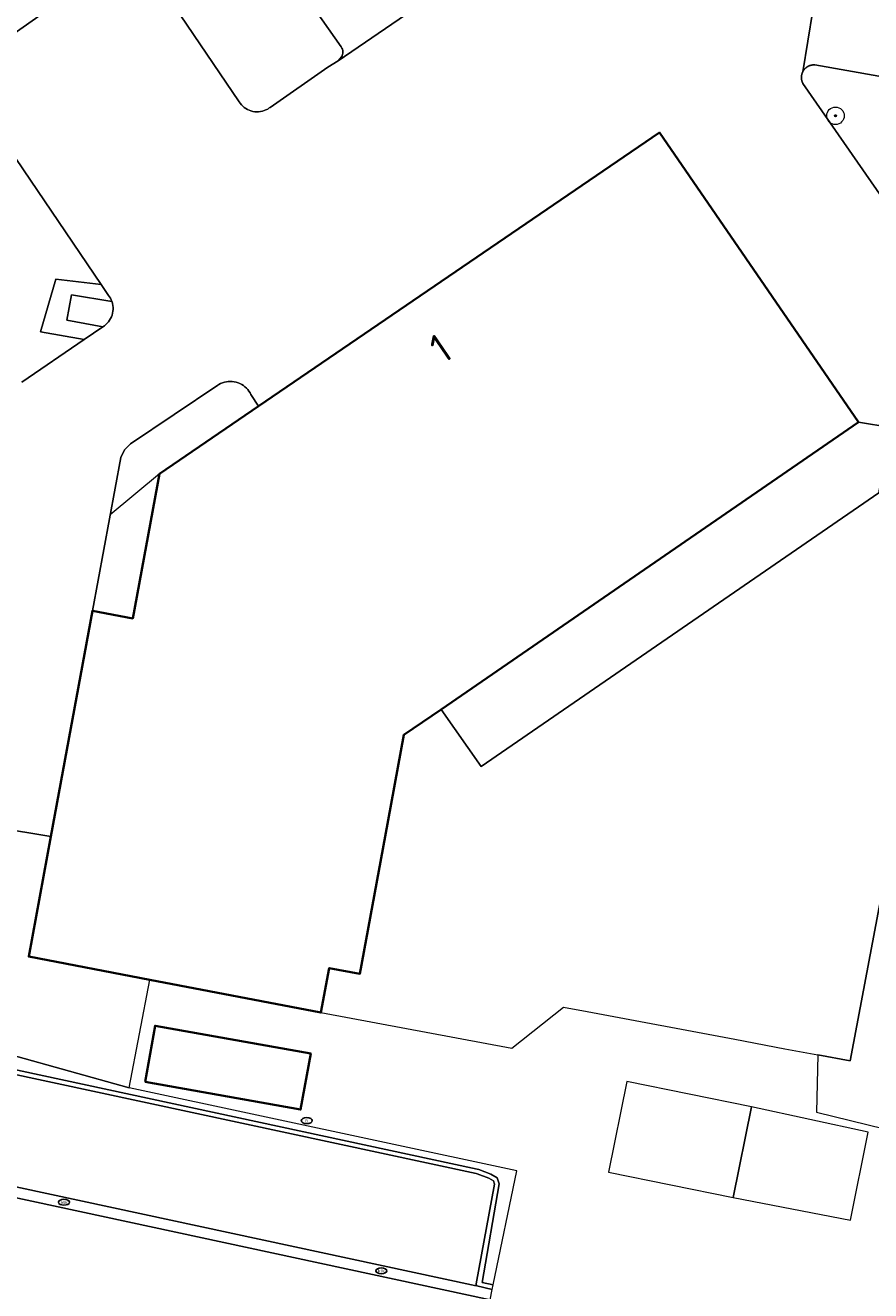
# Model space of a CAD drawing. Header units: metres. Extents: x 152610 to 160096, y 456114 to 462495.
# Tile 353 of 656: x 157880 to 157918, y 459979 to 460037. Entities that reach past the tile are written whole.
import ezdxf
from ezdxf.enums import TextEntityAlignment as Align

# ---------------------------------------------------------------- set-up
doc = ezdxf.new("R2010")
doc.units = ezdxf.units.M
doc.header["$LTSCALE"] = 0.5
doc.layers.get('0').update_dxf_attribs({"linetype": 'CONTINUOUS'})
for name, color, linetype, lineweight in [('B-PV-GR-BEPLANTING_CULTUUR_BODEMBEDEKKER-GV', 251, 'CONTINUOUS', 18), ('B-PV-GR-BOOM-S', 251, 'CONTINUOUS', 25), ('B-PV-GR-HAAG-GV', 251, 'CONTINUOUS', 13), ('B-PV-IE-MEUBILAIR-S', 251, 'CONTINUOUS', 25), ('B-PV-IE-MEUBILAIR_WEGMEUBILAIR-GV', 251, 'CONTINUOUS', 18), ('B-PV-OG-BEBOUWING-GV', 6, 'CONTINUOUS', 35), ('B-PV-OG-BEBOUWING-T18', 1, 'CONTINUOUS', 18), ('B-PV-OG-BEBOUWING_LOODS-GV', 251, 'CONTINUOUS', 18), ('B-PV-OG-BEBOUWING_OVERBOUWING-GV', 251, 'CONTINUOUS', 18), ('B-PV-OG-BEBOUWING_SCHUUR-GV', 251, 'CONTINUOUS', 18), ('B-PV-OG-TERREIN_BEGROEID-GV', 251, 'CONTINUOUS', 18), ('B-PV-VH-GESLOTENVERHARDING_ASFALT-GV', 251, 'CONTINUOUS', 18), ('B-PV-VH-GESLOTENVERHARDING_BETON-GV', 251, 'CONTINUOUS', 18), ('B-PV-VH-ONVERHARD_ZAND-GV', 251, 'CONTINUOUS', 18), ('B-PV-VH-OPENVERHARDING_BETONSTRAATSTEEN-GV', 251, 'CONTINUOUS', 18), ('B-PV-VH-OPENVERHARDING_STRAATBAKSTEEN-GV', 251, 'CONTINUOUS', 18)]:
    doc.layers.add(name, color=color, linetype=linetype, lineweight=lineweight)
doc.styles.add('NLCS-ISO', font='NLCS-ISO.ttf')
doc.styles.add('NLCS-ISO-M750-T18', font='NLCS-ISO.ttf', dxfattribs={"height": 1.35})

# ---------------------------------------------------------------- blocks, each defined once
blk = doc.blocks.new('SIE-MEUBILAIR_PUT_RIOOLPUT-SO')
blk.add_ellipse((0, 0), major_axis=(1.25, 0), ratio=0.54)
at = {"style": 'NLCS-ISO'}
blk.add_text('ri', height=0.75, dxfattribs=at).set_placement((-0.04, 0.07), align=Align.MIDDLE_CENTER)
blk = doc.blocks.new('SIE-MEUBILAIR_PUT_KOLK-SO')
blk.add_ellipse((0, 0), major_axis=(1.25, 0), ratio=0.54)
at = {"style": 'NLCS-ISO'}
blk.add_text('klk', height=0.75, dxfattribs=at).set_placement((0.03, 0), align=Align.MIDDLE_CENTER)
blk = doc.blocks.new('SGR-BOOM_GBKN-SO')
at = {"linetype": 'ByBlock', "lineweight": 18}
h = blk.add_hatch(color=0, dxfattribs=at)
h.dxf.hatch_style = 1
edge = h.paths.add_edge_path()
edge.add_arc((0, 0), 0.25, 0, 360)
at = {"color": 0, "linetype": 'ByBlock', "lineweight": 18}
for radius in [2, 0.25]:
    blk.add_circle((0, 0), radius, dxfattribs=at)
at = {"color": 0, "linetype": 'ByBlock', "lineweight": 18, "style": 'NLCS-ISO'}
blk.add_attdef('SOORT', (2.5, 0), '', height=1.5, dxfattribs=at)

msp = doc.modelspace()

# ---------------------------------------------------------------- linework, layer by layer
at = {"layer": 'B-PV-GR-BEPLANTING_CULTUUR_BODEMBEDEKKER-GV', "flags": 128}
msp.add_lwpolyline([(157921.509, 460000), (157923.924, 460012.722), (157923.92, 460012.72), (157921.438, 460011.167), (157919.338, 460000), (157917.413, 459989.761), (157915.939, 459990.038), (157915.867, 459987.417), (157918.98, 459986.663), (157919.246, 459988.079)], close=True, dxfattribs=at)
at = {"layer": 'B-PV-GR-HAAG-GV', "flags": 128}
for points in [[(157883.229, 460025.201), (157881.165, 460025.446), (157880.462, 460023.048), (157882.457, 460022.695), (157883.299, 460023.272), (157881.653, 460023.578), (157881.88, 460024.737), (157883.718, 460024.431), (157883.653, 460024.574), (157883.566, 460024.705)], [(157856.608, 460007.333), (157856.755, 460007.323), (157856.861, 460007.297), (157856.961, 460007.272), (157857.057, 460007.224), (157857.158, 460007.173), (157857.295, 460007.055), (157873.104, 459992.28), (157873.322, 459992.04), (157874.449, 459990.399), (157900.391, 459984.822), (157900.463, 459984.804), (157901.006, 459984.591), (157901.301, 459984.422), (157901.387, 459984.158), (157900.61, 459979.649), (157901.114, 459979.537), (157902.192, 459984.739), (157884.507, 459988.537), (157879.055, 459990.062), (157874.394, 459993.107), (157870.711, 459995.627), (157865.075, 460000.617), (157857.416, 460008.179)]]:
    msp.add_lwpolyline(points, close=True, dxfattribs=at)
at = {"layer": 'B-PV-IE-MEUBILAIR_WEGMEUBILAIR-GV', "flags": 128}
msp.add_lwpolyline([(157874.403, 459990.2), (157900.344, 459984.622), (157900.391, 459984.611), (157900.917, 459984.405), (157901.13, 459984.283), (157901.175, 459984.143), (157900.342, 459979.592), (157900.344, 459979.536), (157900.373, 459979.491), (157901.072, 459979.337), (157901.114, 459979.537), (157900.61, 459979.649), (157901.387, 459984.158), (157901.301, 459984.422), (157901.006, 459984.591), (157900.463, 459984.804), (157900.391, 459984.822), (157874.449, 459990.399)], dxfattribs=at)
at = {"layer": 'B-PV-OG-BEBOUWING-GV', "flags": 128}
for points in [[(157917.784, 460018.923), (157908.709, 460032.139), (157890.409, 460019.647), (157885.891, 460016.563), (157884.668, 460009.963), (157882.829, 460010.302), (157880.929, 460000), (157879.92, 459994.529), (157885.453, 459993.466), (157893.26, 459991.966), (157893.637, 459994.001), (157895.033, 459993.743), (157896.19, 460000), (157897.048, 460004.642), (157898.746, 460005.811)], [(157885.234, 459988.812), (157892.332, 459987.544), (157892.789, 459990.1), (157885.691, 459991.368)]]:
    msp.add_lwpolyline(points, close=True, dxfattribs=at)
at = {"layer": 'B-PV-OG-BEBOUWING_LOODS-GV', "flags": 128}
msp.add_lwpolyline([(157912.908, 459987.67), (157907.225, 459988.825), (157906.384, 459984.692), (157912.068, 459983.536)], close=True, dxfattribs=at)
at = {"layer": 'B-PV-OG-BEBOUWING_OVERBOUWING-GV', "flags": 128}
msp.add_lwpolyline([(157884.668, 460009.963), (157885.891, 460016.563), (157883.64, 460014.685), (157882.829, 460010.302)], close=True, dxfattribs=at)
at = {"layer": 'B-PV-OG-BEBOUWING_SCHUUR-GV', "flags": 128}
msp.add_lwpolyline([(157918.23, 459986.51), (157912.908, 459987.67), (157912.068, 459983.536), (157917.424, 459982.501)], close=True, dxfattribs=at)
at = {"layer": 'B-PV-OG-TERREIN_BEGROEID-GV', "flags": 128}
for points in [[(157886.248, 460038.384), (157889.525, 460033.548), (157889.574, 460033.475), (157889.629, 460033.407), (157889.69, 460033.344), (157889.756, 460033.287), (157889.828, 460033.236), (157889.903, 460033.192), (157889.983, 460033.156), (157890.065, 460033.126), (157890.15, 460033.104), (157890.237, 460033.09), (157890.324, 460033.084), (157890.412, 460033.086), (157890.499, 460033.096), (157890.584, 460033.114), (157890.668, 460033.139), (157890.749, 460033.172), (157890.827, 460033.213), (157890.901, 460033.26), (157890.936, 460033.286), (157893.574, 460035.116), (157894.039, 460035.42), (157894.203, 460035.592), (157894.228, 460035.646), (157894.246, 460035.704), (157894.256, 460035.763), (157894.258, 460035.823), (157894.252, 460035.883), (157894.238, 460035.942), (157894.216, 460035.998), (157894.187, 460036.05), (157894.183, 460036.057), (157891.583, 460039.767)], [(157920.175, 460034.461), (157915.805, 460035.226), (157915.795, 460035.227), (157915.785, 460035.227), (157915.775, 460035.228), (157915.765, 460035.228), (157915.755, 460035.228), (157915.745, 460035.228), (157915.735, 460035.227), (157915.725, 460035.227), (157915.716, 460035.226), (157915.706, 460035.225), (157915.696, 460035.224), (157915.686, 460035.223), (157915.676, 460035.222), (157915.666, 460035.22), (157915.656, 460035.218), (157915.647, 460035.216), (157915.637, 460035.214), (157915.627, 460035.212), (157915.617, 460035.21), (157915.608, 460035.207), (157915.598, 460035.205), (157915.589, 460035.202), (157915.579, 460035.199), (157915.57, 460035.195), (157915.561, 460035.192), (157915.551, 460035.188), (157915.542, 460035.185), (157915.533, 460035.181), (157915.524, 460035.177), (157915.515, 460035.173), (157915.506, 460035.168), (157915.497, 460035.164), (157915.488, 460035.159), (157915.479, 460035.155), (157915.471, 460035.15), (157915.462, 460035.144), (157915.454, 460035.139), (157915.445, 460035.134), (157915.437, 460035.128), (157915.429, 460035.123), (157915.421, 460035.117), (157915.413, 460035.111), (157915.405, 460035.105), (157915.397, 460035.099), (157915.39, 460035.092), (157915.382, 460035.086), (157915.375, 460035.079), (157915.367, 460035.072), (157915.36, 460035.065), (157915.353, 460035.058), (157915.346, 460035.051), (157915.339, 460035.044), (157915.332, 460035.037), (157915.326, 460035.029), (157915.319, 460035.022), (157915.313, 460035.014), (157915.307, 460035.006), (157915.301, 460034.998), (157915.295, 460034.99), (157915.289, 460034.982), (157915.284, 460034.974), (157915.278, 460034.966), (157915.273, 460034.957), (157915.268, 460034.949), (157915.263, 460034.94), (157915.258, 460034.931), (157915.253, 460034.923), (157915.249, 460034.914), (157915.244, 460034.905), (157915.24, 460034.896), (157915.236, 460034.887), (157915.232, 460034.878), (157915.228, 460034.869), (157915.224, 460034.859), (157915.22, 460034.85), (157915.217, 460034.841), (157915.214, 460034.831), (157915.211, 460034.822), (157915.208, 460034.812), (157915.205, 460034.803), (157915.203, 460034.793), (157915.201, 460034.783), (157915.198, 460034.773), (157915.196, 460034.764), (157915.194, 460034.754), (157915.192, 460034.744), (157915.192, 460034.736), (157915.191, 460034.733), (157915.19, 460034.726), (157915.19, 460034.723), (157915.189, 460034.716), (157915.188, 460034.713), (157915.188, 460034.706), (157915.188, 460034.703), (157915.187, 460034.697), (157915.187, 460034.693), (157915.186, 460034.687), (157915.186, 460034.683), (157915.186, 460034.677), (157915.186, 460034.672), (157915.185, 460034.667), (157915.185, 460034.663), (157915.185, 460034.657), (157915.185, 460034.652), (157915.185, 460034.647), (157915.186, 460034.642), (157915.186, 460034.627), (157915.186, 460034.622), (157915.186, 460034.618), (157915.187, 460034.612), (157915.187, 460034.608), (157915.188, 460034.602), (157915.188, 460034.598), (157915.188, 460034.592), (157915.189, 460034.588), (157915.19, 460034.582), (157915.19, 460034.578), (157915.191, 460034.572), (157915.192, 460034.569), (157915.192, 460034.562), (157915.193, 460034.559), (157915.194, 460034.552), (157915.195, 460034.549), (157915.196, 460034.542), (157915.197, 460034.539), (157915.198, 460034.531), (157915.201, 460034.521), (157915.203, 460034.512), (157915.205, 460034.502), (157915.208, 460034.492), (157915.211, 460034.483), (157915.214, 460034.473), (157915.217, 460034.464), (157915.221, 460034.455), (157915.224, 460034.445), (157915.228, 460034.436), (157915.232, 460034.427), (157915.236, 460034.418), (157915.24, 460034.409), (157915.244, 460034.4), (157915.249, 460034.391), (157915.253, 460034.382), (157915.258, 460034.373), (157920.866, 460026.294)], [(157879.611, 460020.746), (157882.457, 460022.695), (157880.462, 460023.048), (157881.165, 460025.446), (157883.229, 460025.201), (157878.36, 460032.372)], [(157879.055, 459990.062), (157884.507, 459988.537), (157885.453, 459993.466), (157879.92, 459994.529), (157880.929, 460000), (157875.951, 460000.833)]]:
    msp.add_lwpolyline(points, dxfattribs=at)
at = {"layer": 'B-PV-VH-GESLOTENVERHARDING_ASFALT-GV', "flags": 128}
msp.add_lwpolyline([(157874.419, 460033.262), (157882.279, 460038.798)], dxfattribs=at)
at = {"layer": 'B-PV-VH-GESLOTENVERHARDING_BETON-GV', "flags": 128}
msp.add_lwpolyline([(157874.403, 459990.2), (157900.344, 459984.622), (157900.391, 459984.611), (157900.917, 459984.405), (157901.13, 459984.283), (157901.175, 459984.143), (157900.342, 459979.592), (157900.344, 459979.536), (157900.373, 459979.491), (157901.072, 459979.337), (157901.114, 459979.537), (157900.61, 459979.649), (157901.387, 459984.158), (157901.301, 459984.422), (157901.006, 459984.591), (157900.463, 459984.804), (157900.391, 459984.822), (157874.449, 459990.399)], dxfattribs=at)
at = {"layer": 'B-PV-VH-ONVERHARD_ZAND-GV', "flags": 128}
for points in [[(157883.229, 460025.201), (157881.165, 460025.446), (157880.462, 460023.048), (157882.457, 460022.695), (157883.299, 460023.272), (157881.653, 460023.578), (157881.88, 460024.737), (157883.718, 460024.431), (157883.653, 460024.574), (157883.566, 460024.705)], [(157856.608, 460007.333), (157856.755, 460007.323), (157856.861, 460007.297), (157856.961, 460007.272), (157857.057, 460007.224), (157857.158, 460007.173), (157857.295, 460007.055), (157873.104, 459992.28), (157873.322, 459992.04), (157874.449, 459990.399), (157900.391, 459984.822), (157900.463, 459984.804), (157901.006, 459984.591), (157901.301, 459984.422), (157901.387, 459984.158), (157900.61, 459979.649), (157901.114, 459979.537), (157902.192, 459984.739), (157884.507, 459988.537), (157879.055, 459990.062), (157874.394, 459993.107), (157870.711, 459995.627), (157865.075, 460000.617), (157857.416, 460008.179)]]:
    msp.add_lwpolyline(points, close=True, dxfattribs=at)
at = {"layer": 'B-PV-VH-OPENVERHARDING_BETONSTRAATSTEEN-GV', "flags": 128}
for points in [[(157903.885, 460042.158), (157894.039, 460035.42), (157893.574, 460035.116), (157890.936, 460033.286), (157890.901, 460033.26), (157890.827, 460033.213), (157890.749, 460033.172), (157890.668, 460033.139), (157890.584, 460033.114), (157890.499, 460033.096), (157890.412, 460033.086), (157890.324, 460033.084), (157890.237, 460033.09), (157890.15, 460033.104), (157890.065, 460033.126), (157889.983, 460033.156), (157889.903, 460033.192), (157889.828, 460033.236), (157889.756, 460033.287), (157889.69, 460033.344), (157889.629, 460033.407), (157889.574, 460033.475), (157889.525, 460033.548), (157886.248, 460038.384)], [(157891.583, 460039.767), (157894.183, 460036.057), (157894.187, 460036.05), (157894.216, 460035.998), (157894.238, 460035.942), (157894.252, 460035.883), (157894.258, 460035.823), (157894.256, 460035.763), (157894.246, 460035.704), (157894.228, 460035.646), (157894.203, 460035.592), (157894.039, 460035.42), (157903.885, 460042.158)], [(157920.866, 460026.294), (157915.258, 460034.373), (157915.253, 460034.382), (157915.249, 460034.391), (157915.244, 460034.4), (157915.24, 460034.409), (157915.236, 460034.418), (157915.232, 460034.427), (157915.228, 460034.436), (157915.224, 460034.445), (157915.221, 460034.455), (157915.217, 460034.464), (157915.214, 460034.473), (157915.211, 460034.483), (157915.208, 460034.492), (157915.205, 460034.502), (157915.203, 460034.512), (157915.201, 460034.521), (157915.198, 460034.531), (157915.197, 460034.539), (157915.196, 460034.542), (157915.195, 460034.549), (157915.194, 460034.552), (157915.193, 460034.559), (157915.192, 460034.562), (157915.192, 460034.569), (157915.191, 460034.572), (157915.19, 460034.578), (157915.19, 460034.582), (157915.189, 460034.588), (157915.188, 460034.592), (157915.188, 460034.598), (157915.188, 460034.602), (157915.187, 460034.608), (157915.187, 460034.612), (157915.186, 460034.618), (157915.186, 460034.622), (157915.186, 460034.627), (157915.186, 460034.642), (157915.185, 460034.647), (157915.185, 460034.652), (157915.185, 460034.657), (157915.185, 460034.663), (157915.185, 460034.667), (157915.186, 460034.672), (157915.186, 460034.677), (157915.186, 460034.683), (157915.186, 460034.687), (157915.187, 460034.693), (157915.187, 460034.697), (157915.188, 460034.703), (157915.188, 460034.706), (157915.188, 460034.713), (157915.189, 460034.716), (157915.19, 460034.723), (157915.19, 460034.726), (157915.191, 460034.733), (157915.192, 460034.736), (157915.192, 460034.744), (157915.194, 460034.754), (157915.196, 460034.764), (157915.198, 460034.773), (157915.201, 460034.783), (157915.203, 460034.793), (157915.205, 460034.803), (157915.208, 460034.812), (157915.211, 460034.822), (157915.214, 460034.831), (157915.217, 460034.841), (157915.22, 460034.85), (157915.224, 460034.859), (157915.228, 460034.869), (157915.232, 460034.878), (157915.236, 460034.887), (157915.24, 460034.896), (157915.244, 460034.905), (157915.936, 460039.127)], [(157915.936, 460039.127), (157915.244, 460034.905), (157915.249, 460034.914), (157915.253, 460034.923), (157915.258, 460034.931), (157915.263, 460034.94), (157915.268, 460034.949), (157915.273, 460034.957), (157915.278, 460034.966), (157915.284, 460034.974), (157915.289, 460034.982), (157915.295, 460034.99), (157915.301, 460034.998), (157915.307, 460035.006), (157915.313, 460035.014), (157915.319, 460035.022), (157915.326, 460035.029), (157915.332, 460035.037), (157915.339, 460035.044), (157915.346, 460035.051), (157915.353, 460035.058), (157915.36, 460035.065), (157915.367, 460035.072), (157915.375, 460035.079), (157915.382, 460035.086), (157915.39, 460035.092), (157915.397, 460035.099), (157915.405, 460035.105), (157915.413, 460035.111), (157915.421, 460035.117), (157915.429, 460035.123), (157915.437, 460035.128), (157915.445, 460035.134), (157915.454, 460035.139), (157915.462, 460035.144), (157915.471, 460035.15), (157915.479, 460035.155), (157915.488, 460035.159), (157915.497, 460035.164), (157915.506, 460035.168), (157915.515, 460035.173), (157915.524, 460035.177), (157915.533, 460035.181), (157915.542, 460035.185), (157915.551, 460035.188), (157915.561, 460035.192), (157915.57, 460035.195), (157915.579, 460035.199), (157915.589, 460035.202), (157915.598, 460035.205), (157915.608, 460035.207), (157915.617, 460035.21), (157915.627, 460035.212), (157915.637, 460035.214), (157915.647, 460035.216), (157915.656, 460035.218), (157915.666, 460035.22), (157915.676, 460035.222), (157915.686, 460035.223), (157915.696, 460035.224), (157915.706, 460035.225), (157915.716, 460035.226), (157915.725, 460035.227), (157915.735, 460035.227), (157915.745, 460035.228), (157915.755, 460035.228), (157915.765, 460035.228), (157915.775, 460035.228), (157915.785, 460035.227), (157915.795, 460035.227), (157915.805, 460035.226), (157920.175, 460034.461)], [(157882.279, 460038.798), (157874.419, 460033.262)], [(157875.951, 460000.833), (157880.929, 460000), (157882.829, 460010.302), (157884.126, 460017.308), (157884.287, 460017.663), (157884.573, 460017.928), (157888.547, 460020.609), (157888.6, 460020.642), (157888.681, 460020.684), (157888.764, 460020.719), (157888.851, 460020.747), (157888.94, 460020.767), (157889.03, 460020.779), (157889.121, 460020.783), (157889.212, 460020.779), (157889.302, 460020.767), (157889.391, 460020.747), (157889.478, 460020.719), (157889.562, 460020.684), (157889.642, 460020.642), (157889.719, 460020.593), (157889.791, 460020.537), (157889.857, 460020.475), (157889.918, 460020.408), (157889.973, 460020.335), (157890.022, 460020.258), (157890.063, 460020.177), (157890.409, 460019.647), (157908.709, 460032.139), (157917.784, 460018.923), (157919.263, 460018.674)], [(157878.36, 460032.372), (157883.229, 460025.201), (157883.566, 460024.705), (157883.653, 460024.574), (157883.718, 460024.431), (157883.723, 460024.415), (157883.748, 460024.331), (157883.764, 460024.244), (157883.773, 460024.157), (157883.774, 460024.069), (157883.767, 460023.981), (157883.751, 460023.895), (157883.729, 460023.81), (157883.698, 460023.727), (157883.66, 460023.648), (157883.615, 460023.573), (157883.563, 460023.501), (157883.505, 460023.435), (157883.442, 460023.375), (157883.373, 460023.32), (157883.299, 460023.272), (157882.457, 460022.695), (157879.611, 460020.746)]]:
    msp.add_lwpolyline(points, dxfattribs=at)
for points in [[(157883.718, 460024.431), (157881.88, 460024.737), (157881.653, 460023.578), (157883.299, 460023.272), (157883.373, 460023.32), (157883.442, 460023.375), (157883.505, 460023.435), (157883.563, 460023.501), (157883.615, 460023.573), (157883.66, 460023.648), (157883.698, 460023.727), (157883.729, 460023.81), (157883.751, 460023.895), (157883.767, 460023.981), (157883.774, 460024.069), (157883.773, 460024.157), (157883.764, 460024.244), (157883.748, 460024.331), (157883.723, 460024.415)], [(157889.212, 460020.779), (157889.121, 460020.783), (157889.03, 460020.779), (157888.94, 460020.767), (157888.851, 460020.747), (157888.764, 460020.719), (157888.681, 460020.684), (157888.6, 460020.642), (157888.547, 460020.609), (157884.573, 460017.928), (157884.287, 460017.663), (157884.126, 460017.308), (157882.829, 460010.302), (157884.668, 460009.963), (157885.891, 460016.563), (157890.409, 460019.647), (157890.063, 460020.177), (157890.022, 460020.258), (157889.973, 460020.335), (157889.918, 460020.408), (157889.857, 460020.475), (157889.791, 460020.537), (157889.719, 460020.593), (157889.642, 460020.642), (157889.562, 460020.684), (157889.478, 460020.719), (157889.391, 460020.747), (157889.302, 460020.767)], [(157924.878, 460017.731), (157919.263, 460018.674), (157918.725, 460015.69), (157900.566, 460003.201), (157898.746, 460005.811), (157897.048, 460004.642), (157896.19, 460000), (157895.033, 459993.743), (157893.637, 459994.001), (157893.26, 459991.966), (157901.97, 459990.341), (157904.335, 459992.222), (157905.41, 459992.02), (157912.149, 459990.751), (157914.431, 459990.322), (157915.939, 459990.038), (157917.413, 459989.761), (157919.338, 460000), (157921.438, 460011.167), (157923.92, 460012.72), (157923.924, 460012.722)], [(157919.263, 460018.674), (157917.784, 460018.923), (157898.746, 460005.811), (157900.566, 460003.201), (157918.725, 460015.69)], [(157872.675, 459985.45), (157872.524, 459985.558), (157872.167, 459985.814), (157870.083, 459987.77), (157870.05, 459987.803), (157869.788, 459988.071), (157853.187, 460003.638), (157853.023, 460003.722), (157852.654, 460003.893), (157852.458, 460003.846), (157852.35, 460003.74), (157872.274, 459985.031), (157900.983, 459978.853), (157901.072, 459979.337), (157900.373, 459979.491), (157900.272, 459979.514), (157900.129, 459979.545)], [(157872.675, 459985.45), (157900.129, 459979.545), (157900.272, 459979.514), (157900.373, 459979.491), (157900.344, 459979.536), (157900.342, 459979.592), (157901.175, 459984.143), (157901.13, 459984.283), (157900.917, 459984.405), (157900.391, 459984.611), (157900.344, 459984.622), (157874.403, 459990.2), (157874.339, 459990.167), (157874.314, 459990.122), (157874.274, 459989.96), (157873.53, 459986.189), (157873.274, 459985.764), (157873.045, 459985.607), (157872.778, 459985.548), (157872.524, 459985.558)]]:
    msp.add_lwpolyline(points, close=True, dxfattribs=at)
at = {"layer": 'B-PV-VH-OPENVERHARDING_STRAATBAKSTEEN-GV', "flags": 128}
msp.add_lwpolyline([(157900.983, 459978.853), (157872.274, 459985.031), (157852.35, 460003.74), (157848.819, 459999.992), (157852.822, 459996.316), (157859.968, 459989.673), (157865.13, 459984.856), (157869.173, 459980.938), (157869.443, 459980.538), (157869.512, 459980.424), (157869.569, 459980.238), (157869.612, 459979.868), (157869.602, 459979.571), (157869.579, 459979.347), (157867.066, 459965.697)], dxfattribs=at)

# ---------------------------------------------------------------- block references
at = {"layer": 'B-PV-GR-BOOM-S', "xscale": 0.2, "yscale": 0.2, "zscale": 0.2}
msp.add_blockref('SGR-BOOM_GBKN-SO', (157916.739, 460032.905), dxfattribs=at)
at = {"layer": 'B-PV-IE-MEUBILAIR-S', "xscale": 0.2, "yscale": 0.2, "zscale": 0.2}
for name, p in [('SIE-MEUBILAIR_PUT_RIOOLPUT-SO', (157892.612, 459987.038)), ('SIE-MEUBILAIR_PUT_KOLK-SO', (157881.531, 459983.311)), ('SIE-MEUBILAIR_PUT_KOLK-SO', (157896.012, 459980.181))]:
    msp.add_blockref(name, p, dxfattribs=at)

# ---------------------------------------------------------------- texts
at = {"layer": 'B-PV-OG-BEBOUWING-T18', "style": 'NLCS-ISO-M750-T18'}
msp.add_text('1', height=1.35, rotation=34.3, dxfattribs=at).set_placement((157898.709, 460022.286), align=Align.MIDDLE)

doc.saveas('drawing.dxf')
